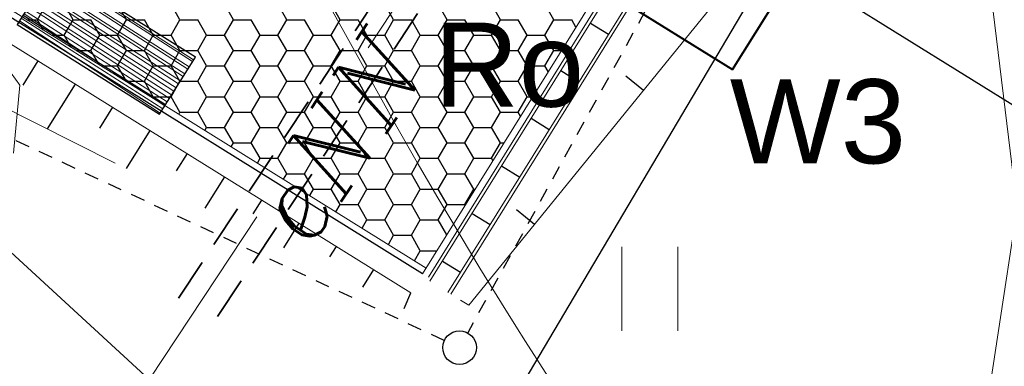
# Model space of a CAD drawing. Extents: x 4615668 to 9294084, y 5325188 to 10688993.
# Tile 623 of 656: x 4651593.16 to 4651601.94, y 5338712.27 to 5338715.36. Entities that reach past the tile are written whole.
import ezdxf

# ---------------------------------------------------------------- set-up
doc = ezdxf.new("R2010")
doc.units = 0
doc.header["$MEASUREMENT"] = 0
for name, pattern in [('CONTINUA', [0, 0, 0]), ('DASHED', [19.049999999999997, 12.7, -6.35]), ('KTCR', [1.5, 1, -0.5]), ('l423_500', [2, 1.5, -0.5])]:
    doc.linetypes.add(name, pattern=pattern)
for name, color, linetype, lineweight in [('!0014_GM_DR_ODWOD', 152, 'Continuous', 35), ('!0017A_GR_DR_WYMPROJ', 1, 'Continuous', 30), ('chodnik', 7, 'l423_500', 13), ('eNN', 7, 'Continuous', 13), ('PROJEKTOWANA_WODA', 150, 'Continuous', 40), ('t', 7, 'Continuous', 13), ('w', 7, 'Continuous', 13), ('warst_ciagla', 7, 'Continuous', 0), ('Wymiar', 7, 'Continuous', 9), ('zielen', 7, 'Continuous', 13)]:
    doc.layers.add(name, color=color, linetype=linetype, lineweight=lineweight)
for name, color, linetype in [('1', 7, 'Continuous'), ('_bloki_instalacje_elektryczne', 102, 'Continuous'), ('DIM', 7, 'Continuous'), ('proj_tt_ww', 5, 'Continuous')]:
    doc.layers.add(name, color=color, linetype=linetype)
doc.styles.get("Standard").update_dxf_attribs({"font": 'txt.shx'})
doc.styles.add('STYLE2', font='arial.ttf')
doc.styles.add('txt', font='TXT', dxfattribs={"height": 0.2})
doc.dimstyles.new('1-500', dxfattribs={"dimtxt": 1, "dimasz": 0.5, "dimexe": 0.18, "dimexo": 0.0625, "dimgap": 0.3, "dimtad": 1, "dimzin": 0, "dimdsep": 46, "dimtxsty": 'STYLE2', "dimblk": 'DOT', "dimcen": 0.09, "dimadec": 0, "dimazin": 0, "dimtfac": 1, "dimtmove": 0, "dimatfit": 0, "dimldrblk": 'DOT', "dimfxl": 0, "dimtolj": 1, "dimtzin": 0, "dimarcsym": 0})

# ---------------------------------------------------------------- blocks, each defined once
blk = doc.blocks.new('G$C30F5686F')
at = {"layer": '!0014_GM_DR_ODWOD', "linetype": 'DASHED', "lineweight": 25, "ltscale": 0.2}
for p, q in [((19.67916033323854, 2.546213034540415), (19.8405651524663, 2.445970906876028)), ((19.41536526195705, 2.121463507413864), (19.5767700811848, 2.021221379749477)), ((19.15157019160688, 1.696713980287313), (19.31297501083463, 1.596471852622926)), ((18.88777512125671, 1.271964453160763), (19.04917994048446, 1.171722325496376)), ((18.62398005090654, 0.8472149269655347), (18.78538487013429, 0.7469727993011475)), ((18.36018498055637, 0.422465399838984), (18.52158979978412, 0.3222232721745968))]:
    blk.add_line(p, q, dxfattribs=at)
at = {"layer": '1', "linetype": 'Continuous', "lineweight": 15}
for p, q in [((30.24456951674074, 19.19797436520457), (18.40957960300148, 0.1418700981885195)), ((30.27004292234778, 19.18212803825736), (18.43506457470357, 0.1260423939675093)), ((29.84326473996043, 19.08252863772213), (18.18379987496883, 0.3090459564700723)), ((29.92586696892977, 19.10180594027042), (18.23473895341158, 0.2773408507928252)), ((29.96716808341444, 19.11144459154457), (18.2481747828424, 0.2421122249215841)), ((33.84562891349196, 18.83198724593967), (18.59597427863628, 0.02698324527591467))]:
    blk.add_line(p, q, dxfattribs=at)
at = {"layer": '1', "linetype": 'CONTINUA', "lineweight": 25}
blk.add_line((18.18375020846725, 0.3090768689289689), (4.805652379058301, 8.635768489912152), dxfattribs=at)
at = {"layer": '1', "linetype": 'DASHED', "lineweight": 15}
for p, q in [((18.21545529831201, 0.3600159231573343), (4.86085098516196, 8.672084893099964)), ((18.0780665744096, 0.1392800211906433), (4.621657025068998, 8.51471381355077)), ((4.09798099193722, 7.003148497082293), (18.02052837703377, 0)), ((18.59597427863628, 0.02698324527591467), (18.52041864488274, 0.07393376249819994))]:
    blk.add_line(p, q, dxfattribs=at)
at = {"layer": '1', "color": 254, "linetype": 'Continuous', "lineweight": 30, "ltscale": 0.01, "transparency": 33554528}
for p, q in [((14.75018159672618, 2.576454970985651), (14.82955659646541, 2.713936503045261)), ((15.06768163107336, 2.57645452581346), (14.98830663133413, 2.713936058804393)), ((15.54393162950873, 2.576454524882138), (15.4645566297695, 2.71393605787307)), ((16.02018162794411, 2.576454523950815), (15.94080662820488, 2.713936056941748)), ((16.49643162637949, 2.576454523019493), (16.41705662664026, 2.713936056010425)), ((16.97268162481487, 2.57645452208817), (16.89330662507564, 2.713936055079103)), ((17.44893162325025, 2.576454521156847), (17.36955662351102, 2.71393605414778)), ((17.92518162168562, 2.576454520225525), (17.84580662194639, 2.713936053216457)), ((18.401431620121, 2.576454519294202), (18.32205662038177, 2.713936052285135)), ((18.87768161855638, 2.57645451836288), (18.79830661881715, 2.713936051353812)), ((19.35393161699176, 2.576454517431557), (19.27455661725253, 2.71393605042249)), ((14.65440882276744, 2.576454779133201), (14.75018199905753, 2.576454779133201)), ((14.80390174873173, 2.483408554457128), (14.75018163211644, 2.576454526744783)), ((14.98830659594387, 2.438973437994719), (15.0676815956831, 2.576454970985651)), ((15.06768199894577, 2.576454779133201), (15.22643199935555, 2.576454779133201)), ((15.30580663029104, 2.438972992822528), (15.22643163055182, 2.57645452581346)), ((15.46455659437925, 2.438973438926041), (15.54393159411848, 2.576454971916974)), ((15.5439319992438, 2.576454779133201), (15.70268199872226, 2.576454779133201)), ((15.78205662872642, 2.438972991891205), (15.70268162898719, 2.576454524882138)), ((15.94080659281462, 2.438973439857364), (16.02018159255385, 2.576454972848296)), ((16.0201819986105, 2.576454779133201), (16.17893199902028, 2.576454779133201)), ((16.2583066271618, 2.438972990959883), (16.17893162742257, 2.576454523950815)), ((16.41705659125, 2.438973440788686), (16.49643159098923, 2.576454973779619)), ((16.49643199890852, 2.576454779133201), (16.6551819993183, 2.576454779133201)), ((16.73455662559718, 2.43897299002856), (16.65518162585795, 2.576454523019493)), ((16.89330658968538, 2.438973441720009), (16.97268158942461, 2.576454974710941)), ((16.97268199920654, 2.576454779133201), (17.131431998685, 2.576454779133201)), ((17.21080662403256, 2.438972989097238), (17.13143162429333, 2.57645452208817)), ((17.36955658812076, 2.438973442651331), (17.44893158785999, 2.576454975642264)), ((17.44893199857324, 2.576454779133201), (17.60768199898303, 2.576454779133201)), ((17.68705662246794, 2.438972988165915), (17.60768162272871, 2.576454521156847)), ((17.84580658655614, 2.438973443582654), (17.92518158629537, 2.576454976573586)), ((17.92518199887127, 2.576454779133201), (18.08393199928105, 2.576454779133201)), ((18.16330662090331, 2.438972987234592), (18.08393162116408, 2.576454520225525)), ((18.32205658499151, 2.438973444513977), (18.40143158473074, 2.576454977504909)), ((18.40143199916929, 2.576454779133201), (18.56018199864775, 2.576454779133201)), ((18.63955661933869, 2.43897298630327), (18.56018161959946, 2.576454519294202)), ((18.79830658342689, 2.438973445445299), (18.87768158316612, 2.576454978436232)), ((18.87768199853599, 2.576454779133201), (19.03643199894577, 2.576454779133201)), ((19.11580661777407, 2.438972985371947), (19.03643161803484, 2.57645451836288)), ((19.27455658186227, 2.438973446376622), (19.3539315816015, 2.576454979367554)), ((19.35393199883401, 2.576454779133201), (19.5126819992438, 2.576454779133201)), ((19.55089301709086, 2.510270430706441), (19.51268161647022, 2.576454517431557)), ((14.87529383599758, 2.438973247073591), (14.98830699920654, 2.438973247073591)), ((15.05169690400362, 2.329177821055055), (14.98830663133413, 2.43897299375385)), ((15.22643159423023, 2.301491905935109), (15.30580659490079, 2.438973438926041)), ((15.30580699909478, 2.438973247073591), (15.46455699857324, 2.438973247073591)), ((15.54393163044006, 2.301491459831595), (15.4645566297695, 2.438972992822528)), ((15.70268159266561, 2.301491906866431), (15.78205659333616, 2.438973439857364)), ((15.78205699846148, 2.438973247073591), (15.94080699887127, 2.438973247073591)), ((16.02018162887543, 2.301491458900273), (15.94080662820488, 2.438972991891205)), ((16.17893159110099, 2.301491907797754), (16.25830659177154, 2.438973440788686)), ((16.25830699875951, 2.438973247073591), (16.41705699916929, 2.438973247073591)), ((16.49643162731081, 2.30149145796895), (16.41705662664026, 2.438972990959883)), ((16.65518158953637, 2.301491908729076), (16.73455659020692, 2.438973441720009)), ((16.73455699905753, 2.438973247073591), (16.89330699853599, 2.438973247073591)), ((16.97268162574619, 2.301491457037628), (16.89330662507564, 2.43897299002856)), ((17.13143158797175, 2.301491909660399), (17.2108065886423, 2.438973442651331)), ((17.21080699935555, 2.438973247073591), (17.36955699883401, 2.438973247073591)), ((17.44893162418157, 2.301491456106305), (17.36955662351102, 2.438972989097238)), ((17.60768158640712, 2.301491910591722), (17.68705658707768, 2.438973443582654)), ((17.68705699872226, 2.438973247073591), (17.84580699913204, 2.438973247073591)), ((17.92518162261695, 2.301491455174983), (17.84580662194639, 2.438972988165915)), ((18.0839315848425, 2.301491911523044), (18.16330658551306, 2.438973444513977)), ((18.16330699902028, 2.438973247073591), (18.32205699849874, 2.438973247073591)), ((18.40143162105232, 2.30149145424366), (18.32205662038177, 2.438972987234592)), ((18.56018158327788, 2.301491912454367), (18.63955658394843, 2.438973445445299)), ((18.6395569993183, 2.438973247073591), (18.79830699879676, 2.438973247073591)), ((18.8776816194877, 2.301491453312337), (18.79830661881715, 2.43897298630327)), ((19.03643158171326, 2.301491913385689), (19.11580658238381, 2.438973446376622)), ((19.115806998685, 2.438973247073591), (19.27455699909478, 2.438973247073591)), ((19.35393161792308, 2.301491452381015), (19.27455661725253, 2.438972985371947)), ((15.09617884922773, 2.301491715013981), (15.22643199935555, 2.301491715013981)), ((15.29949205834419, 2.174947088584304), (15.22643163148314, 2.301491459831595)), ((15.46455659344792, 2.164010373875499), (15.54393159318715, 2.301491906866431)), ((15.5439319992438, 2.301491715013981), (15.70268199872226, 2.301491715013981)), ((15.78205662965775, 2.164009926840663), (15.70268162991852, 2.301491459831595)), ((15.9408065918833, 2.164010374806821), (16.02018159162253, 2.301491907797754)), ((16.0201819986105, 2.301491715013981), (16.17893199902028, 2.301491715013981)), ((16.25830662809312, 2.16400992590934), (16.17893162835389, 2.301491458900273)), ((16.41705659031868, 2.164010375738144), (16.49643159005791, 2.301491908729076)), ((16.49643199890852, 2.301491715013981), (16.6551819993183, 2.301491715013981)), ((16.7345566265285, 2.164009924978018), (16.65518162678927, 2.30149145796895)), ((16.89330658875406, 2.164010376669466), (16.97268158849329, 2.301491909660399)), ((16.97268199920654, 2.301491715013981), (17.131431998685, 2.301491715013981)), ((17.21080662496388, 2.164009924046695), (17.13143162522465, 2.301491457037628)), ((17.36955658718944, 2.164010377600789), (17.44893158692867, 2.301491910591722)), ((17.44893199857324, 2.301491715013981), (17.60768199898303, 2.301491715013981)), ((17.68705662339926, 2.164009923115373), (17.60768162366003, 2.301491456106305)), ((17.84580658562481, 2.164010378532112), (17.92518158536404, 2.301491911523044)), ((17.92518199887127, 2.301491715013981), (18.08393199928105, 2.301491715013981)), ((18.16330662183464, 2.16400992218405), (18.08393162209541, 2.301491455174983)), ((18.32205658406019, 2.164010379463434), (18.40143158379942, 2.301491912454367)), ((18.40143199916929, 2.301491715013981), (18.56018199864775, 2.301491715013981)), ((18.63955662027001, 2.164009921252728), (18.56018162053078, 2.30149145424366)), ((18.79830658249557, 2.164010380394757), (18.8776815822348, 2.301491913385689)), ((18.87768199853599, 2.301491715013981), (19.03643199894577, 2.301491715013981)), ((19.11580661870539, 2.164009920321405), (19.03643161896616, 2.301491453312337)), ((19.27455658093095, 2.164010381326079), (19.35393158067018, 2.301491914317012)), ((19.35393199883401, 2.301491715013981), (19.42122884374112, 2.301491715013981)), ((15.31706386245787, 2.164010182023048), (15.46455699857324, 2.164010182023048)), ((15.54393163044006, 2.02652839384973), (15.46455663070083, 2.164009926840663)), ((15.70268159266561, 2.026528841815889), (15.78205659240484, 2.164010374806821)), ((15.78205699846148, 2.164010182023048), (15.94080699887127, 2.164010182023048)), ((16.02018162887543, 2.02652839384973), (15.9408066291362, 2.16400992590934)), ((16.17893159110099, 2.026528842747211), (16.25830659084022, 2.164010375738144)), ((16.25830699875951, 2.164010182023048), (16.41705699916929, 2.164010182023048)), ((16.49643162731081, 2.026528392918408), (16.41705662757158, 2.164009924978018)), ((16.65518158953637, 2.026528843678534), (16.7345565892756, 2.164010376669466)), ((16.73455699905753, 2.164010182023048), (16.89330699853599, 2.164010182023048)), ((16.97268162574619, 2.026528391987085), (16.89330662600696, 2.164009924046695)), ((17.13143158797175, 2.026528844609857), (17.21080658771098, 2.164010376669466)), ((17.21080699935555, 2.164010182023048), (17.36955699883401, 2.164010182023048)), ((17.44893162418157, 2.026528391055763), (17.36955662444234, 2.164009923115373)), ((17.60768158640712, 2.026528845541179), (17.68705658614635, 2.164010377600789)), ((17.68705699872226, 2.164010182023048), (17.84580699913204, 2.164010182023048)), ((17.92518162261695, 2.02652839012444), (17.84580662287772, 2.16400992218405)), ((18.0839315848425, 2.026528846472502), (18.16330658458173, 2.164010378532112)), ((18.16330699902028, 2.164010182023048), (18.32205699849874, 2.164010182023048)), ((18.40143162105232, 2.026528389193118), (18.3220566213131, 2.16400992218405)), ((18.56018158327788, 2.026528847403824), (18.63955658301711, 2.164010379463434)), ((18.6395569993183, 2.164010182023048), (18.79830699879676, 2.164010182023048)), ((18.8776816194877, 2.026528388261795), (18.79830661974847, 2.164009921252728)), ((19.03643158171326, 2.026528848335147), (19.11580658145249, 2.164010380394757)), ((19.115806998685, 2.164010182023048), (19.27455699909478, 2.164010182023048)), ((19.3040828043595, 2.112869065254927), (19.27455661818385, 2.164009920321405)), ((15.54234995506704, 2.023789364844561), (15.54393159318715, 2.026528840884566)), ((15.5439319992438, 2.026528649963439), (15.70268199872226, 2.026528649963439)), ((15.78205662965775, 1.889046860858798), (15.70268162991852, 2.02652839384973)), ((15.9408065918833, 1.889047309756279), (16.02018159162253, 2.026528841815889)), ((16.0201819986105, 2.026528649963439), (16.17893199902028, 2.026528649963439)), ((16.25830662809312, 1.889046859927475), (16.17893162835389, 2.026528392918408)), ((16.41705659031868, 1.889047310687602), (16.49643159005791, 2.026528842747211)), ((16.49643199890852, 2.026528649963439), (16.6551819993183, 2.026528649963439)), ((16.7345566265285, 1.889046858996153), (16.65518162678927, 2.026528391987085)), ((16.89330658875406, 1.889047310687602), (16.97268158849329, 2.026528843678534)), ((16.97268199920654, 2.026528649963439), (17.131431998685, 2.026528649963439)), ((17.21080662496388, 1.88904685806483), (17.13143162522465, 2.026528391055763)), ((17.36955658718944, 1.889047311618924), (17.44893158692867, 2.026528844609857)), ((17.44893199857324, 2.026528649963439), (17.60768199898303, 2.026528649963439)), ((17.68705662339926, 1.889046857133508), (17.60768162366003, 2.02652839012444)), ((17.84580658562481, 1.889047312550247), (17.92518158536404, 2.026528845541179)), ((17.92518199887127, 2.026528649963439), (18.08393199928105, 2.026528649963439)), ((18.16330662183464, 1.889046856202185), (18.08393162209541, 2.026528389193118)), ((18.32205658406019, 1.889047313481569), (18.40143158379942, 2.026528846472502)), ((18.40143199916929, 2.026528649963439), (18.56018199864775, 2.026528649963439)), ((18.63955662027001, 1.889046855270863), (18.56018162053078, 2.026528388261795)), ((18.79830658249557, 1.889047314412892), (18.8776815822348, 2.026528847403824)), ((18.87768199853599, 2.026528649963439), (19.03643199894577, 2.026528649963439)), ((19.11580661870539, 1.889046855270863), (19.03643161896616, 2.026528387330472)), ((15.77591749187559, 1.878414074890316), (15.78205659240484, 1.889047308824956)), ((15.78205699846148, 1.889047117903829), (15.94080699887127, 1.889047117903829)), ((16.02018162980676, 1.751565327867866), (15.9408066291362, 1.889046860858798)), ((16.17893159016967, 1.751565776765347), (16.25830659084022, 1.889047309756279)), ((16.25830699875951, 1.889047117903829), (16.41705699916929, 1.889047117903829)), ((16.49643162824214, 1.751565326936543), (16.41705662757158, 1.889046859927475)), ((16.65518158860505, 1.751565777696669), (16.7345565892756, 1.889047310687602)), ((16.73455699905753, 1.889047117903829), (16.89330699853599, 1.889047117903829)), ((16.97268162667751, 1.75156532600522), (16.89330662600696, 1.889046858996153)), ((17.13143158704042, 1.751565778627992), (17.21080658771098, 1.889047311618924)), ((17.21080699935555, 1.889047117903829), (17.36955699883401, 1.889047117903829)), ((17.44893162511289, 1.751565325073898), (17.36955662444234, 1.88904685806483)), ((17.6076815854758, 1.751565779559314), (17.68705658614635, 1.889047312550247)), ((17.68705699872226, 1.889047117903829), (17.84580699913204, 1.889047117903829)), ((17.92518162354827, 1.751565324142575), (17.84580662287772, 1.889046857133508)), ((18.08393158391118, 1.751565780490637), (18.16330658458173, 1.889047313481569)), ((18.16330699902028, 1.889047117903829), (18.32205699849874, 1.889047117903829)), ((18.40143162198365, 1.751565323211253), (18.3220566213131, 1.889046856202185)), ((18.56018158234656, 1.751565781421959), (18.63955658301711, 1.889047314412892)), ((18.6395569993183, 1.889047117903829), (18.79830699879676, 1.889047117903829)), ((18.87768162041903, 1.75156532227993), (18.79830661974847, 1.889046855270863)), ((19.03643158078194, 1.751565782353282), (19.11580658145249, 1.889047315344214)), ((19.115806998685, 1.889047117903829), (19.16507587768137, 1.889047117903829)), ((16.00948502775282, 1.73303878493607), (16.02018159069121, 1.751565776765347)), ((16.0201819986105, 1.751565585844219), (16.17893199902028, 1.751565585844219)), ((16.25830662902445, 1.614083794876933), (16.17893162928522, 1.751565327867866)), ((16.41705658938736, 1.614084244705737), (16.49643158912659, 1.751565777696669)), ((16.49643199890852, 1.751565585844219), (16.6551819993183, 1.751565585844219)), ((16.73455662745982, 1.614083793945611), (16.65518162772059, 1.751565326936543)), ((16.89330658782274, 1.614084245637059), (16.97268158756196, 1.751565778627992)), ((16.97268199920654, 1.751565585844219), (17.131431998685, 1.751565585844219)), ((17.2108066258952, 1.614083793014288), (17.13143162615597, 1.75156532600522)), ((17.36955658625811, 1.614084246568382), (17.44893158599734, 1.751565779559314)), ((17.44893199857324, 1.751565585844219), (17.60768199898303, 1.751565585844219)), ((17.68705662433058, 1.614083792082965), (17.60768162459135, 1.751565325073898)), ((17.84580658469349, 1.614084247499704), (17.92518158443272, 1.751565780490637)), ((17.92518199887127, 1.751565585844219), (18.08393199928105, 1.751565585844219)), ((18.16330662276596, 1.614083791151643), (18.08393162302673, 1.751565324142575)), ((18.32205658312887, 1.614084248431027), (18.4014315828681, 1.751565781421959)), ((18.40143199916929, 1.751565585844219), (18.56018199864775, 1.751565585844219)), ((18.63955662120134, 1.61408379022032), (18.56018162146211, 1.751565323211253)), ((18.79830658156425, 1.61408424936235), (18.87768158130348, 1.751565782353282)), ((18.87768199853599, 1.751565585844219), (19.03643199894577, 1.751565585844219)), ((19.05727259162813, 1.715467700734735), (19.03643161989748, 1.75156532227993)), ((16.24305256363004, 1.587663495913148), (16.2583065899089, 1.614084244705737)), ((16.25830699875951, 1.614084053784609), (16.41705699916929, 1.614084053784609)), ((16.49643162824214, 1.476602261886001), (16.41705662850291, 1.614083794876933)), ((16.65518158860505, 1.476602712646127), (16.73455658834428, 1.614084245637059)), ((16.73455699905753, 1.614084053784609), (16.89330699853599, 1.614084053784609)), ((16.97268162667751, 1.476602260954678), (16.89330662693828, 1.614083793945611)), ((17.13143158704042, 1.476602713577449), (17.21080658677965, 1.614084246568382)), ((17.21080699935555, 1.614084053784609), (17.36955699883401, 1.614084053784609)), ((17.44893162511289, 1.476602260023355), (17.36955662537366, 1.614083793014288)), ((17.6076815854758, 1.476602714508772), (17.68705658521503, 1.614084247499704)), ((17.68705699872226, 1.614084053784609), (17.84580699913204, 1.614084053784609)), ((17.92518162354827, 1.476602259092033), (17.84580662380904, 1.614083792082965)), ((18.08393158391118, 1.476602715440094), (18.16330658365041, 1.614084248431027)), ((18.16330699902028, 1.614084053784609), (18.32205699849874, 1.614084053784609)), ((18.40143162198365, 1.47660225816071), (18.32205662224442, 1.614083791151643)), ((18.56018158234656, 1.476602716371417), (18.63955658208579, 1.61408424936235)), ((18.6395569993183, 1.614084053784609), (18.79830699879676, 1.614084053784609)), ((18.87768162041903, 1.476602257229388), (18.7983066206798, 1.61408379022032)), ((16.47662009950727, 1.442288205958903), (16.49643158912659, 1.476602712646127)), ((16.49643199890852, 1.476602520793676), (16.6551819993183, 1.476602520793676)), ((16.73455662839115, 1.339120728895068), (16.65518162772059, 1.476602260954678)), ((16.89330658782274, 1.339121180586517), (16.97268158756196, 1.476602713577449)), ((16.97268199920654, 1.476602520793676), (17.131431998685, 1.476602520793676)), ((17.21080662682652, 1.339120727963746), (17.13143162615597, 1.476602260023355)), ((17.36955658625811, 1.339121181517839), (17.44893158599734, 1.476602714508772)), ((17.44893199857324, 1.476602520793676), (17.60768199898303, 1.476602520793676)), ((17.6870566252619, 1.339120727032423), (17.60768162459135, 1.476602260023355)), ((17.84580658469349, 1.339121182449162), (17.92518158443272, 1.476602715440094)), ((17.92518199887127, 1.476602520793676), (18.08393199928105, 1.476602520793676)), ((18.16330662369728, 1.3391207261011), (18.08393162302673, 1.476602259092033)), ((18.32205658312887, 1.339121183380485), (18.4014315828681, 1.476602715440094)), ((18.40143199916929, 1.476602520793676), (18.56018199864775, 1.476602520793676)), ((18.63955662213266, 1.339120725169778), (18.56018162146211, 1.47660225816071)), ((18.79830658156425, 1.339121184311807), (18.87768158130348, 1.476602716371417)), ((18.87768199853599, 1.476602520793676), (18.90892291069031, 1.476602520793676)), ((16.7101876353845, 1.29691291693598), (16.73455658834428, 1.339121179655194)), ((16.73455699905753, 1.339120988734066), (16.89330699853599, 1.339120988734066)), ((16.97268162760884, 1.201639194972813), (16.89330662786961, 1.339120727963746)), ((17.1314315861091, 1.201639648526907), (17.21080658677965, 1.339121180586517)), ((17.21080699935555, 1.339120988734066), (17.36955699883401, 1.339120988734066)), ((17.44893162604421, 1.201639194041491), (17.36955662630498, 1.339120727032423)), ((17.60768158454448, 1.201639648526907), (17.68705658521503, 1.339121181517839)), ((17.68705699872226, 1.339120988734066), (17.84580699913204, 1.339120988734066)), ((17.92518162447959, 1.201639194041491), (17.84580662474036, 1.3391207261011)), ((18.08393158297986, 1.20163964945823), (18.16330658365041, 1.339121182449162)), ((18.16330699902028, 1.339120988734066), (18.32205699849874, 1.339120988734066)), ((18.40143162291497, 1.201639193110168), (18.32205662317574, 1.339120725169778)), ((18.56018158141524, 1.201639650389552), (18.63955658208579, 1.339121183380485)), ((18.6395569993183, 1.339120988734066), (18.79830699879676, 1.339120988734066)), ((18.81046237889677, 1.31806633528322), (18.79830662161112, 1.339120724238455)), ((16.94375517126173, 1.151537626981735), (16.97268158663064, 1.201639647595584)), ((16.97268199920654, 1.201639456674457), (17.131431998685, 1.201639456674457)), ((17.21080662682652, 1.064157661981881), (17.1314316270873, 1.201639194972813)), ((17.36955658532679, 1.064158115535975), (17.44893158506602, 1.201639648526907)), ((17.44893199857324, 1.201639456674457), (17.60768199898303, 1.201639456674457)), ((17.6870566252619, 1.064157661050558), (17.60768162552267, 1.201639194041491)), ((17.84580658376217, 1.064158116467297), (17.9251815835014, 1.20163964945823)), ((17.92518199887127, 1.201639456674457), (18.08393199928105, 1.201639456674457)), ((18.16330662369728, 1.064157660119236), (18.08393162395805, 1.201639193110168)), ((18.32205658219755, 1.06415811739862), (18.40143158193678, 1.201639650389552)), ((18.40143199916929, 1.201639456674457), (18.56018199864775, 1.201639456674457)), ((18.63955662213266, 1.064157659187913), (18.56018162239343, 1.201639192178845)), ((17.17732270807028, 1.006162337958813), (17.21080658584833, 1.064158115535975)), ((17.21080699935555, 1.064157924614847), (17.36955699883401, 1.064157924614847)), ((17.44893162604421, 0.9266761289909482), (17.36955662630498, 1.064157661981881)), ((17.60768158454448, 0.9266765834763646), (17.68705658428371, 1.064158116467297)), ((17.68705699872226, 1.064157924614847), (17.84580699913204, 1.064157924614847)), ((17.92518162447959, 0.9266761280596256), (17.84580662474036, 1.064157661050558)), ((18.08393158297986, 0.9266765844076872), (18.16330658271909, 1.06415811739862)), ((18.16330699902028, 1.064157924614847), (18.32205699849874, 1.064157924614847)), ((18.40143162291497, 0.926676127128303), (18.32205662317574, 1.064157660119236)), ((18.56018158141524, 0.9266765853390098), (18.63955658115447, 1.064158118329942)), ((18.6395569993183, 1.064157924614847), (18.65276994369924, 1.064157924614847)), ((17.41089024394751, 0.8607870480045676), (17.44893158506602, 0.9266765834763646)), ((17.44893199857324, 0.9266763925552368), (17.60768199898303, 0.9266763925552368)), ((17.68705662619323, 0.7891945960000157), (17.60768162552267, 0.9266761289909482)), ((17.84580658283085, 0.7891950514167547), (17.9251815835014, 0.9266765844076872)), ((17.92518199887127, 0.9266763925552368), (18.08393199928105, 0.9266763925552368)), ((18.1633066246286, 0.7891945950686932), (18.08393162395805, 0.9266761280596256)), ((18.32205658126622, 0.7891950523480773), (18.40143158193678, 0.9266765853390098)), ((18.40143199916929, 0.9266763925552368), (18.56018199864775, 0.9266763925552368)), ((18.56365216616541, 0.9206649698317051), (18.56018162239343, 0.926676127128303)), ((17.64445777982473, 0.7154117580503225), (17.68705658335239, 0.7891950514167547)), ((17.68705699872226, 0.7891948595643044), (17.84580699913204, 0.7891948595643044)), ((17.92518162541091, 0.6517130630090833), (17.84580662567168, 0.7891945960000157)), ((18.08393158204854, 0.6517135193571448), (18.16330658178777, 0.7891950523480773)), ((18.16330699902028, 0.7891948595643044), (18.32205699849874, 0.7891948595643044)), ((18.3991120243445, 0.655730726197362), (18.32205662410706, 0.7891945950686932)), ((17.87802531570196, 0.5700364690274), (17.92518158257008, 0.6517135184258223)), ((17.92518199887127, 0.6517133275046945), (18.08393199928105, 0.6517133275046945)), ((18.1633066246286, 0.5142315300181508), (18.08393162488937, 0.6517130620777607)), ((18.11159285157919, 0.4246611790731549), (18.16330658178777, 0.5142319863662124)), ((18.16330699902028, 0.5142317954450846), (18.31123265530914, 0.5142317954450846))]:
    blk.add_line(p, q, dxfattribs=at)
at = {"layer": '1', "linetype": 'DASHED', "lineweight": 25}
for p, q in [((14.75384726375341, 2.208314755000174), (14.61990411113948, 1.993114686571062)), ((20.15177155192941, 1.945503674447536), (19.9958182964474, 2.071971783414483)), ((15.08626919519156, 2.001411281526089), (14.83719761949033, 1.601239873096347)), ((15.41869112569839, 1.794507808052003), (15.30356270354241, 1.609536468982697)), ((15.75111305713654, 1.587604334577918), (15.53967094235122, 1.247890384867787)), ((16.08353498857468, 1.380700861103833), (15.98722129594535, 1.225958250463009)), ((16.41595691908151, 1.173797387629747), (16.24214426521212, 0.8945408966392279)), ((16.74837885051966, 0.9668939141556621), (16.67087988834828, 0.8423800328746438)), ((19.18034120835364, 0.7475912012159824), (19.01970391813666, 0.8778577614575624)), ((17.08080078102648, 0.7599904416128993), (16.94461758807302, 0.5411914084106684)), ((17.41322271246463, 0.553086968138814), (17.35453848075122, 0.4588018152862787)), ((17.74564464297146, 0.3461834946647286), (17.64709091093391, 0.1878419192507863))]:
    blk.add_line(p, q, dxfattribs=at)
at = {"layer": '1', "linetype": 'DASHED', "lineweight": 30}
blk.add_line((18.02052837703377, 0), (18.0780665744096, 0.1392800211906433), dxfattribs=at)
blk = doc.blocks.new('G$CA76AC6B6')
at = {"layer": '_bloki_instalacje_elektryczne', "linetype": 'DASHED', "lineweight": 35, "ltscale": 0.03}
for points in [[(11.46493735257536, 1.415732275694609), (14.03126917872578, 5.308527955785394), (17.16693144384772, 4.665751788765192), (19.24847729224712, 6.56947146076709)], [(11.81248506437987, 1.24999647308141), (14.2084143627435, 4.88431341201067), (17.28041919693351, 4.254586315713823), (19.50493302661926, 6.289060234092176)]]:
    blk.add_lwpolyline(points, dxfattribs=at)
at = {"layer": 'PROJEKTOWANA_WODA'}
for p, q in [((1.631158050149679, 12.64535038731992), (16.40325174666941, 3.454660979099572)), ((16.40325174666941, 3.454660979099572), (21.50056451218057, 11.64751550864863))]:
    blk.add_line(p, q, dxfattribs=at)
at = {"layer": 'Wymiar', "color": 242, "linetype": 'DASHED', "lineweight": 30, "ltscale": 0.01}
for points in [[(13.83349448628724, 1.036591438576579), (1.806988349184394, 6.651419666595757)], [(16.28241756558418, 5.170984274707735), (14.04179976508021, 1.104512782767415)]]:
    blk.add_lwpolyline(points, dxfattribs=at)
at = {"layer": 'Wymiar', "color": 242, "lineweight": 30, "ltscale": 40}
blk.add_circle((13.96941130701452, 0.9731358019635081), 0.15, dxfattribs=at)
at = {"layer": '_bloki_instalacje_elektryczne', "linetype": 'DASHED', "lineweight": 35, "ltscale": 0.03, "insert": (13.74065739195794, 3.873369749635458), "char_height": 0.75, "width": 36.84588377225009, "attachment_point": 1}
blk.add_mtext('{\\fArial|b0|i0|c238|p34;Ro}', dxfattribs=at)
at = {"layer": 'PROJEKTOWANA_WODA', "insert": (16.37876710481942, 3.367860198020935), "char_height": 0.75, "width": 36.84588377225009, "attachment_point": 1}
blk.add_mtext('{\\fArial|b0|i0|c238|p34;W3}', dxfattribs=at)
blk = doc.blocks.new('G$CE3CC9D66')
at = {"layer": 'Wymiar', "lineweight": 0, "ltscale": 40}
blk.add_blockref('G$CA76AC6B6', (0, 0), dxfattribs=at)
blk = doc.blocks.new('940_5')
at = {"layer": 'zielen', "color": 7, "linetype": 'Continuous', "lineweight": 13}
for p, q in [((-2.710000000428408, 0.5099999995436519), (-2.710000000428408, 1.259999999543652)), ((-2.210000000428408, 0.5099999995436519), (-2.210000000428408, 1.259999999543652)), ((2.289999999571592, 0.5099999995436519), (2.289999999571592, 1.259999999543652)), ((2.789999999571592, 0.5099999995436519), (2.789999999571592, 1.259999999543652)), ((-0.2100000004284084, -1.990000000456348), (-0.2100000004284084, -1.240000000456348)), ((0.2899999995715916, -1.990000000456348), (0.2899999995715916, -1.240000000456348))]:
    blk.add_line(p, q, dxfattribs=at)
blk = doc.blocks.new('G$C3390F2A0')
at = {"layer": 'chodnik', "color": 7, "linetype": 'KTCR', "lineweight": 13, "flags": 128}
blk.add_lwpolyline([(105.2231281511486, 114.6076454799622), (107.9372948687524, 119.3181283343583), (108.1822362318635, 121.9824113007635), (106.3022616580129, 124.5722546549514), (104.2818979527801, 126.6299364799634), (104.5998223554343, 126.8810143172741)], dxfattribs=at)
at = {"layer": 'eNN', "color": 1, "linetype": 'Continuous', "lineweight": 13, "flags": 128}
for points in [[(111.2878564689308, 122.3149770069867), (112.249183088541, 123.7730816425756), (112.4906651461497, 124.2243591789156), (112.1731490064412, 124.4469241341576)], [(108.8378590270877, 115.3431596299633), (108.386905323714, 117.9156435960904), (110.2940832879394, 120.8063222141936)]]:
    blk.add_lwpolyline(points, dxfattribs=at)
at = {"layer": 't', "color": 30, "linetype": 'Continuous', "lineweight": 13, "flags": 128}
blk.add_lwpolyline([(101.6356704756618, 126.4488546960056), (110.6035984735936, 118.1841887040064), (111.4124199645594, 117.4691168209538)], dxfattribs=at)
at = {"layer": 'w', "color": 160, "linetype": 'Continuous', "lineweight": 13, "flags": 128}
blk.add_lwpolyline([(125.6542484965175, 104.5398218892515), (115.717721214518, 111.9830560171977), (117.0745047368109, 120.8826195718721), (116.2406627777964, 127.7126667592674), (114.5846570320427, 129.4587666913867), (112.4150489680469, 130.8100002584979)], dxfattribs=at)
at = {"layer": 'warst_ciagla', "color": 21, "linetype": 'Continuous', "lineweight": 0, "flags": 128}
blk.add_lwpolyline([(109.0132208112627, 126.1652976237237), (111.4554832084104, 121.7691690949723), (111.5446176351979, 121.6096416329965), (111.7251705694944, 121.2918663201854), (111.9086595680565, 120.9757533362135), (112.0325518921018, 120.7659088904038), (112.1158201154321, 120.6264023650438), (112.2839207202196, 120.348303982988), (112.4754303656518, 120.0368624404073), (112.6044510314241, 119.8300446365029), (112.691040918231, 119.6925169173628), (112.8655515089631, 119.4182826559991), (112.9975535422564, 119.2133073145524), (113.264266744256, 118.8050900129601), (113.5343328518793, 118.3990800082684), (113.7160860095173, 118.1295713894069), (113.8379603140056, 117.9503949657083), (114.0832792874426, 117.5931832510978), (114.4244279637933, 117.1018772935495), (114.6529197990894, 116.7751229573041), (115.1117046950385, 116.1229564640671), (115.5717930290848, 115.4717840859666), (116.1849939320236, 114.603450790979), (116.4906085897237, 114.1686034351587)], dxfattribs=at)
at = {"layer": 'zielen', "color": 7, "linetype": 'Continuous', "lineweight": 13}
blk.add_blockref('940_5', (116.2585060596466, 119.2774886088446), dxfattribs=at)
at = {"layer": 'eNN', "color": 1, "linetype": 'Continuous', "lineweight": 13, "insert": (110.7563737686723, 120.5014970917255), "char_height": 0.68, "attachment_point": 7, "rotation": 56.59993822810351, "line_spacing_factor": 0.7228915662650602, "style": 'txt'}
blk.add_mtext('\\FITALIC_1250.shx;eNN', dxfattribs=at)
blk = doc.blocks.new('G$C6D33AC69')
at = {"lineweight": 0, "ltscale": 40, "transparency": 33554687}
h = blk.add_hatch(dxfattribs=at)
h.set_pattern_fill('ANSI32', color=256, scale=0.2, angle=135)
h.set_pattern_definition([(180, (-4669499.23482444, -5336566.323885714), (0, -0.075), []), (180, (-4669499.259824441, -5336566.298885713), (0, -0.075), [])])
h.paths.add_polyline_path([(0, 0), (1.5, 0), (1.5, 0.6000000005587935), (0, 0.6000000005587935)])
at = {"layer": 'proj_tt_ww'}
for p, q in [((0, 0.1000000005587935), (1.5, 0.1000000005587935)), ((0, 0), (1.5, 0))]:
    blk.add_line(p, q, dxfattribs=at)
blk.add_lwpolyline([(0, 0), (1.5, 0), (1.5, 0.6000000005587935), (0, 0.6000000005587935)], close=True, dxfattribs=at)
blk = doc.blocks.new('_Dot')
at = {"color": 0, "linetype": 'ByBlock', "lineweight": -2}
blk.add_line((-0.5, 0), (-1, 0), dxfattribs=at)
at = {"color": 0, "linetype": 'ByBlock', "const_width": 0.5}
blk.add_lwpolyline([(-0.25, 0, 1), (0.25, 0, 1)], format="xyb", close=True, dxfattribs=at)
blk = doc.blocks.new('*D3840')
at = {"layer": 'Defpoints', "color": 0, "lineweight": 0, "ltscale": 40}
for p in [(4651598.454527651, 5338716.815460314), (4651609.282975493, 5338711.268768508), (4651608.087113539, 5338709.659114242)]:
    blk.add_point(p, dxfattribs=at)
at = {"layer": 'DIM', "color": 0, "lineweight": -2, "ltscale": 40}
for p, q in [((4651598.491800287, 5338716.865630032), (4651599.757734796, 5338718.569603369)), ((4651600.051747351, 5338718.126933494), (4651608.881617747, 5338711.566949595)), ((4651608.124386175, 5338709.70928396), (4651609.390320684, 5338711.413257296))]:
    blk.add_line(p, q, dxfattribs=at)
at = {"layer": 'DIM', "color": 0, "linetype": 'ByBlock', "lineweight": -2, "ltscale": 40, "xscale": 0.5, "yscale": 0.5, "zscale": 0.5}
for p, rotation in [((4651599.650389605, 5338718.42511458), 143.3902006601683), ((4651609.282975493, 5338711.268768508), 323.3902006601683)]:
    blk.add_blockref('_Dot', p, dxfattribs=dict(at, rotation=rotation))
at = {"layer": 'DIM', "color": 0, "lineweight": 0, "ltscale": 40, "insert": (4651604.950077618, 5338715.497601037), "char_height": 1, "attachment_point": 5, "rotation": 323.3902006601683, "style": 'STYLE2'}
blk.add_mtext('\\A1;12.00 ', dxfattribs=at)
blk = doc.blocks.new('*D3844')
at = {"layer": 'Defpoints', "color": 0, "lineweight": 0, "ltscale": 40}
for p in [(4651599.73875734, 5338716.016456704), (4651605.81320733, 5338712.236856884), (4651591.10658526, 5338702.143110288)]:
    blk.add_point(p, dxfattribs=at)
at = {"layer": 'DIM', "color": 0, "lineweight": -2, "ltscale": 40}
for p, q in [((4651599.791823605, 5338715.9834382), (4651605.966038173, 5338712.141763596)), ((4651597.445183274, 5338698.788040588), (4651605.549059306, 5338711.812326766)), ((4651591.159651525, 5338702.110091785), (4651597.333866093, 5338698.268417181))]:
    blk.add_line(p, q, dxfattribs=at)
at = {"layer": 'DIM', "color": 0, "linetype": 'ByBlock', "lineweight": -2, "ltscale": 40, "xscale": 0.5, "yscale": 0.5, "zscale": 0.5}
for p, rotation in [((4651605.81320733, 5338712.236856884), 58.10960225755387), ((4651597.18103525, 5338698.363510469), 238.1096022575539)]:
    blk.add_blockref('_Dot', p, dxfattribs=dict(at, rotation=rotation))
at = {"layer": 'DIM', "color": 0, "lineweight": 0, "ltscale": 40, "insert": (4651600.808606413, 5338705.728586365), "char_height": 1, "attachment_point": 5, "rotation": 58.10960225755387, "style": 'STYLE2'}
blk.add_mtext('\\A1;16.34 ', dxfattribs=at)
blk = doc.blocks.new('G$C13A48E77')
at = {"layer": 'proj_tt_ww', "color": 40, "lineweight": 30, "ltscale": 40}
blk.add_line((9.22112318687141, 26.42757675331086), (1.820439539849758, 13.92037379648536), dxfattribs=at)

msp = doc.modelspace()

# ---------------------------------------------------------------- linework, layer by layer
at = {"lineweight": 0, "ltscale": 40}
msp.add_lwpolyline([(4651593.13494555, 5338715.317166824), (4651594.404935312, 5338714.518965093), (4651594.724216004, 5338715.026960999), (4651593.454226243, 5338715.82516273)], close=True, dxfattribs=at)

# ---------------------------------------------------------------- block references
at = {"layer": '!0017A_GR_DR_WYMPROJ', "linetype": 'Continuous', "lineweight": 18}
msp.add_blockref('G$C30F5686F', (4651578.566414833, 5338712.785122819), dxfattribs=at)
at = {"lineweight": 0, "ltscale": 40, "rotation": 327.8502126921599}
msp.add_blockref('G$C6D33AC69', (4651593.13494555, 5338715.317166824), dxfattribs=at)
at = {"layer": 'proj_tt_ww', "lineweight": 0, "ltscale": 40}
msp.add_blockref('G$C13A48E77', (4651594.33148318, 5338695.677451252), dxfattribs=at)
at = {"layer": 'Wymiar', "color": 242, "linetype": 'DASHED', "lineweight": 30, "ltscale": 0.01}
msp.add_blockref('G$C3390F2A0', (4651484.976699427, 5338592.795857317), dxfattribs=at)
at = {"layer": 'Wymiar', "lineweight": 0, "ltscale": 40}
msp.add_blockref('G$CE3CC9D66', (4651583.10993185, 5338711.461510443), dxfattribs=at)

# ---------------------------------------------------------------- dimensions: what is measured, and where the dimension line sits
at = {"layer": 'DIM', "lineweight": 0, "ltscale": 40}
for p1, p2, distance, picture, middle in [((4651598.454527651, 5338716.815460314), (4651608.087113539, 5338709.659114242), 2.005261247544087, '*D3840', (4651604.950077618, 5338715.497601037)), ((4651591.10658526, 5338702.143110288), (4651599.73875734, 5338716.016456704), -7.154321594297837, '*D3844', (4651600.808606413, 5338705.728586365))]:
    dim = msp.add_aligned_dim(p1=p1, p2=p2, distance=distance, dimstyle='1-500', override={"dimpost": ' ', "dimtxsty": 'STYLE2', "dimldrblk": 'Dot'}, dxfattribs=at)
    dim.commit()
    dim.dimension.update_dxf_attribs({"geometry": picture, "text_midpoint": middle})

doc.saveas('drawing.dxf')
